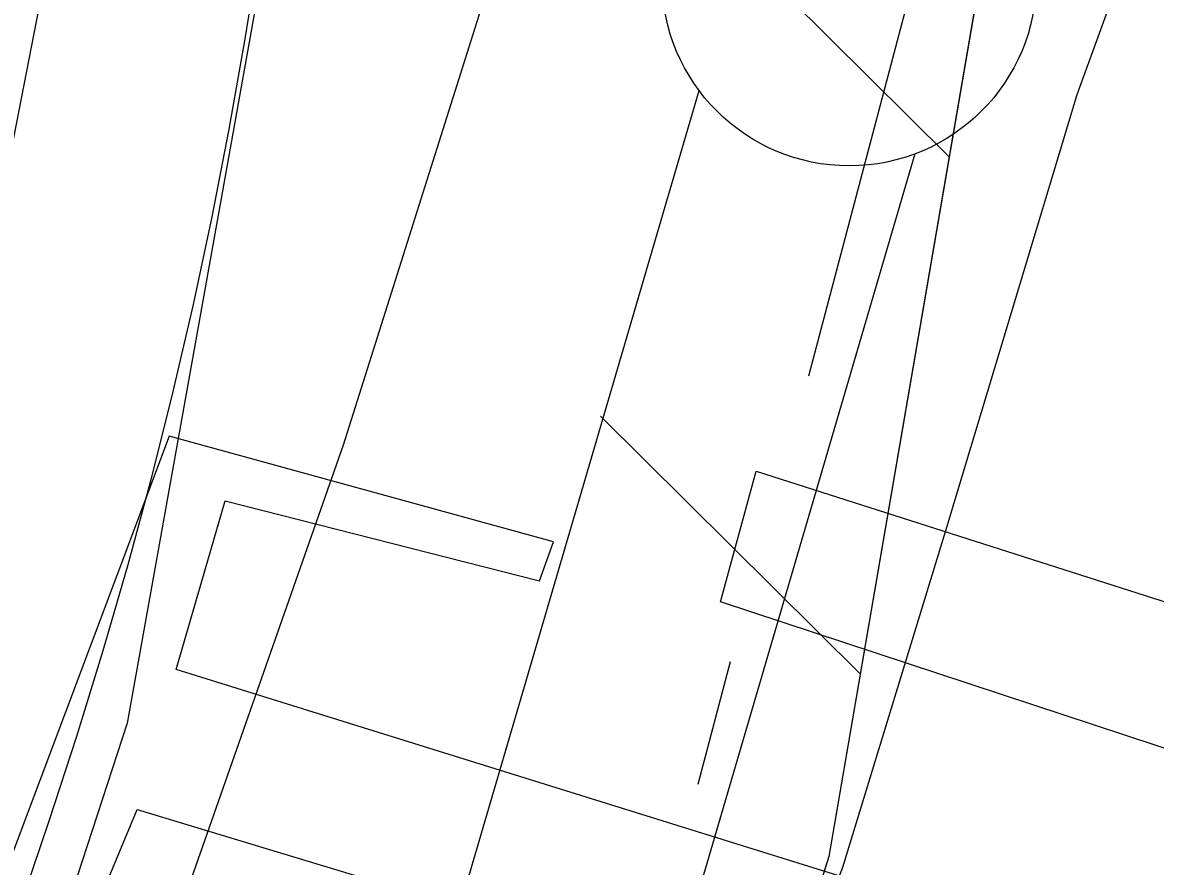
# Model space of a CAD drawing. Extents: x 3683613 to 3738215, y 469626 to 495384.
# Drawn here: x 3700947.1 to 3701098.3, y 478585.2 to 478697.7 of the extents above; entities that cross this region are included whole.
import ezdxf

# ---------------------------------------------------------------- set-up
doc = ezdxf.new("R2010")
doc.units = 0
for name, color, linetype in [('V-CHAN-DOCK', 7, 'Continuous'), ('V-FLOD-BASE', 7, 'Continuous'), ('V-LEVE-TOET', 7, 'Continuous'), ('V-ROAD-CNTR', 7, 'Continuous'), ('V-RRAP-FSHR', 7, 'Continuous'), ('V-SITE-OTLN', 7, 'Continuous'), ('V-SURV-LINE', 7, 'Continuous'), ('V-UTIL-LINE', 7, 'Continuous')]:
    doc.layers.add(name, color=color, linetype=linetype)

msp = doc.modelspace()

# ---------------------------------------------------------------- linework, layer by layer
at = {"layer": 'V-CHAN-DOCK'}
msp.add_lwpolyline([(3701319.1, 478368.5), (3701330.76, 478429.99), (3701311.47, 478434.11), (3701330.93, 478527.25), (3701227.71, 478558.71), (3701040.29, 478620.49), (3701045.03, 478637.92), (3701229.1, 478579.12), (3701355.26, 478544.39), (3701371.41, 478600.21), (3701371.07, 478600.21), (3701371.21, 478611.32), (3701372.57, 478611.3), (3701351.4, 478830.3), (3701351.4, 478830.3)], dxfattribs=at)
at = {"layer": 'V-FLOD-BASE'}
msp.add_line((3701037.31, 478596.15), (3701041.6, 478612.52), dxfattribs=at)
msp.add_lwpolyline([(3701052.07, 478650.63), (3701065.75, 478702.29), (3701072.46, 478726.57), (3701075.71, 478757.83), (3701089.58, 478858.99), (3701102.71, 478952.55), (3701115.86, 479043.86), (3701130.62, 479141.94), (3701140.73, 479208.17), (3701154.02, 479310.46), (3701169.66, 479405.73), (3701180.25, 479477.88), (3701194.47, 479573.71)], dxfattribs=at)
at = {"layer": 'V-LEVE-TOET'}
for points in [[(3700877.48, 478335.89), (3700904.71, 478404.88), (3700937.98, 478485.76), (3700969.34, 478582.66), (3700989.95, 478641.43), (3701008.87, 478701.31), (3701017.18, 478732.08), (3701027.54, 478778.91), (3701038.43, 478871.6), (3701052.88, 478993.3), (3701068.66, 479098.99), (3701082.23, 479201.28), (3701098.04, 479305.56), (3701110.17, 479389.26), (3701121.29, 479485.04), (3701137.74, 479604.24)], [(3700985.09, 478352.07), (3701002.26, 478437.53), (3701020.83, 478502.46), (3701024.34, 478513.2), (3701028.67, 478526.76), (3701032.17, 478538.62), (3701040.16, 478551.1), (3701047.35, 478561.04), (3701056.6, 478585.07), (3701070.36, 478629.97), (3701087.89, 478688.15), (3701093.86, 478704.54), (3701096.28, 478713.29), (3701101.86, 478760.06), (3701111.88, 478833.04), (3701122.32, 478916.72), (3701139.04, 479036.49), (3701159.18, 479152.92), (3701176.78, 479270.73), (3701194.88, 479392.77), (3701208.61, 479482.68), (3701221.22, 479572.85)]]:
    msp.add_lwpolyline(points, dxfattribs=at)
at = {"layer": 'V-ROAD-CNTR'}
for points in [[(3701052.99, 479156.43), (3701030.97, 479012.11), (3701024.4, 478969), (3701000.64, 478825.12), (3700994.68, 478795.38), (3700989.04, 478765.91), (3700983.68, 478736.39), (3700978.59, 478706.86), (3700976.75, 478695.3), (3700974.67, 478683.54), (3700972.39, 478671.82), (3700969.89, 478660.14), (3700967.19, 478648.51), (3700964.28, 478636.92), (3700961.17, 478625.39), (3700957.85, 478613.92), (3700954.33, 478602.51), (3700950.63, 478591.22), (3700914.92, 478485.82), (3700876.17, 478362.6)], [(3700669.4, 477637.47), (3700669.4, 477637.47), (3700795.8, 478166.23), (3700923.17, 478583.64), (3700923.88, 478583.41), (3700944.6, 478675.51), (3701000.46, 478961.97)]]:
    msp.add_lwpolyline(points, dxfattribs=at)
msp.add_spline([(3701000.46, 478961.97), (3700998.15, 479020.49), (3700975.74, 479052.4), (3700904.77, 479073.13), (3700875.58, 479079.54), (3700847.93, 479086.74), (3700835.72, 479075.96), (3700812.34, 479034.7), (3700774.17, 478970.89), (3700724.84, 478860.21), (3700480.15, 478308.89)], degree=3, dxfattribs=at)
at = {"layer": 'V-RRAP-FSHR'}
for p, q in [((3701070.8, 478679.84), (3701036.14, 478714.23)), ((3701058.93, 478610.86), (3701024.26, 478645.25))]:
    msp.add_line(p, q, dxfattribs=at)
for points in [[(3701296.41, 480134.04), (3701271.36, 479956.2), (3701142.6, 479096.85), (3701054.73, 478586.48), (3700925.36, 478175.94), (3700775.29, 477540.77), (3700732.43, 477433.82), (3700429.47, 476944.08)], [(3701092.73, 478807.18), (3701054.73, 478586.48), (3700925.36, 478175.94), (3700897.39, 478057.56)]]:
    msp.add_lwpolyline(points, dxfattribs=at)
at = {"layer": 'V-SITE-OTLN'}
msp.add_lwpolyline([(3699629.12, 478082.18), (3700005.69, 478964.54), (3700245.51, 479525.4), (3700279.84, 479585.27), (3700459.86, 479968.44), (3700792.74, 479813.43), (3700802.4, 479808.84), (3701086.25, 479674.11), (3701043.07, 479360.24), (3701079.71, 479347.21), (3700987.53, 478751.81), (3700961.1, 478604.27), (3700846.8, 478255.72), (3700738.94, 477827.57), (3700674.88, 477562.05), (3700656.56, 477517.24), (3700623.66, 477450.64), (3700439.66, 477166)], dxfattribs=at)
at = {"layer": 'V-SURV-LINE'}
for points in [[(3700685.71, 477489.5), (3701037.44, 478688.69)], [(3701066.22, 478680.23), (3700714.49, 477481.04)]]:
    msp.add_lwpolyline(points, dxfattribs=at)
msp.add_circle((3701057.46, 478703.63), 25, dxfattribs=at)
at = {"layer": 'V-UTIL-LINE'}
for points in [[(3701317.9, 478492.47), (3701242.17, 478515.26), (3701235.72, 478528.02), (3700967.63, 478611.43), (3700974.17, 478633.93), (3701016.12, 478623.27), (3701017.97, 478628.48), (3700966.68, 478642.57), (3700942.38, 478578.03), (3700841.2, 478624.54)], [(3700755.27, 478444.96), (3700759.01, 478451.3), (3700833.74, 478610.23), (3700906.62, 478574.56), (3700946.77, 478555.95), (3700953.4, 478571.07), (3700962.41, 478592.78), (3701222.51, 478514.18), (3701230.06, 478501.16), (3701314.03, 478474.93), (3701317.9, 478492.47)]]:
    msp.add_lwpolyline(points, dxfattribs=at)

doc.saveas('drawing.dxf')
